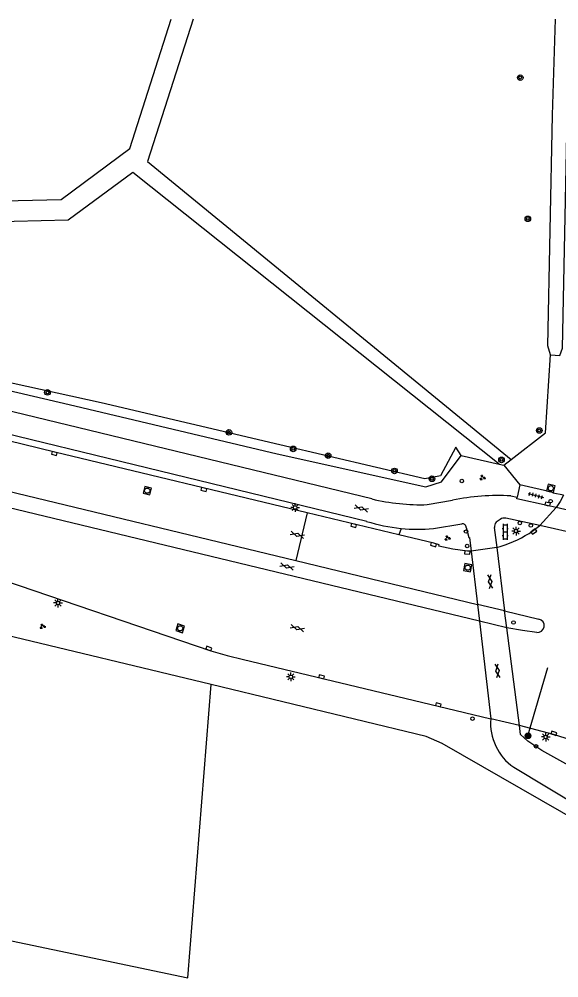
# Model space of a CAD drawing. Extents: x 124000 to 129000, y 395500 to 397503.
# Drawn here: x 127568.1 to 127645.3, y 397362.9 to 397500 of the extents above; entities that cross this region are included whole.
import ezdxf

# ---------------------------------------------------------------- set-up
doc = ezdxf.new("R2010")
doc.units = 0
for name, color, linetype in [('gg-afsc-draadraster', 7, 'Continuous'), ('gg-knt-BGT kruinlijn', 7, 'Continuous'), ('gg-knt-bovenkant onderkant talud', 7, 'Continuous'), ('gg-knt-bronhoudergrens', 7, 'Continuous'), ('gg-knt-verharding', 7, 'Continuous'), ('gg-knt-verharding nz', 7, 'Continuous'), ('gg-kntw-greppel-droge sloot', 7, 'Continuous'), ('gt-grn-groengrens', 7, 'Continuous'), ('gt-knt-lijn portaal', 7, 'Continuous'), ('gt-symb-boom', 7, 'Continuous'), ('gt-symb-drukknoppaal', 7, 'Continuous'), ('gt-symb-gesloten verharding', 7, 'Continuous'), ('gt-symb-groenvak', 7, 'Continuous'), ('gt-symb-klinker verharding', 7, 'Continuous'), ('gt-symb-kolk', 7, 'Continuous'), ('gt-symb-lichtmast', 7, 'Continuous'), ('gt-symb-portaalmast', 7, 'Continuous'), ('gt-symb-rioolschacht', 7, 'Continuous'), ('gt-symb-tegel verharding', 7, 'Continuous'), ('gt-symb-verkeersregelinstallatiepaal', 7, 'Continuous')]:
    doc.layers.add(name, color=color, linetype=linetype)

# ---------------------------------------------------------------- blocks, each defined once
blk = doc.blocks.new('gt0-KOLK')
at = {"layer": 'gt-symb-kolk'}
blk.add_lwpolyline([(0, 0), (0.38, 0), (0.38, 0.4), (-0.38, 0.4), (-0.38, 0), (0, 0)], dxfattribs=at)
blk = doc.blocks.new('gt0-VIPAAL')
at = {"layer": 'gt-symb-verkeersregelinstallatiepaal'}
blk.add_circle((0, 0), 0.25, dxfattribs=at)
blk = doc.blocks.new('gt0-TEG1')
at = {"layer": 'gt-symb-tegel verharding'}
for p, q in [((-1.12, 0), (1.13, 0)), ((-0.9, -0.25), (-0.9, 0.25)), ((-0.45, -0.25), (-0.45, 0.25)), ((0, -0.25), (0, 0.25)), ((0.45, -0.25), (0.45, 0.25)), ((0.9, -0.25), (0.9, 0.25))]:
    blk.add_line(p, q, dxfattribs=at)
blk = doc.blocks.new('gt0-RS')
at = {"layer": 'gt-symb-rioolschacht'}
blk.add_lwpolyline([(-0.5, -0.5), (0.5, -0.5), (0.5, 0.5), (-0.5, 0.5)], close=True, dxfattribs=at)
blk.add_circle((0, 0), 0.375, dxfattribs=at)
blk = doc.blocks.new('gt0-KL1')
at = {"layer": 'gt-symb-klinker verharding'}
for p, q in [((-1.15, 0.3), (1.15, 0.3)), ((-1, -0.3), (-1, 0.3)), ((-0.5, 0.3), (-0.5, 0.45)), ((0, -0.3), (0, 0.3)), ((0.5, 0.3), (0.5, 0.45)), ((1, -0.3), (1, 0.3)), ((-1.15, -0.3), (1.15, -0.3)), ((-0.5, -0.45), (-0.5, -0.3)), ((0.5, -0.45), (0.5, -0.3))]:
    blk.add_line(p, q, dxfattribs=at)
blk = doc.blocks.new('gt0-LMAST')
at = {"layer": 'gt-symb-lichtmast'}
for p, q in [((-0.18, 0.17), (-0.45, 0.44)), ((-0.01, 0.25), (-0.01, 0.62)), ((0.17, 0.17), (0.44, 0.44)), ((-0.26, 0), (-0.63, 0)), ((-0.18, -0.18), (-0.45, -0.45)), ((-0.01, -0.25), (-0.01, -0.63)), ((0.44, -0.45), (0.17, -0.18)), ((0.24, 0), (0.62, 0))]:
    blk.add_line(p, q, dxfattribs=at)
blk.add_circle((-0.01, 0), 0.25, dxfattribs=at)
blk = doc.blocks.new('gt0-DPAAL')
at = {"layer": 'gt-symb-drukknoppaal'}
blk.add_circle((0, 0), 0.25, dxfattribs=at)
blk = doc.blocks.new('gt0-GRVAK')
at = {"layer": 'gt-symb-groenvak'}
for p, q in [((-0.11, 0.19), (-0.23, 0.24)), ((-0.18, 0.15), (0.09, 0.15)), ((-0.09, 0.21), (-0.16, 0.32)), ((-0.05, 0.21), (-0.05, 0.39)), ((0, 0.21), (0.06, 0.32)), ((0.01, 0.19), (0.13, 0.24)), ((0.26, -0.05), (0.2, 0.06)), ((0.3, -0.05), (0.3, 0.13)), ((0.35, -0.05), (0.41, 0.06)), ((-0.25, -0.23), (-0.36, -0.18)), ((-0.32, -0.26), (-0.05, -0.26)), ((-0.23, -0.21), (-0.29, -0.09)), ((-0.18, -0.2), (-0.18, -0.02)), ((-0.14, -0.21), (-0.07, -0.09)), ((-0.12, -0.23), (0, -0.18)), ((0.24, -0.07), (0.12, -0.02)), ((0.17, -0.11), (0.44, -0.11)), ((0.37, -0.07), (0.49, -0.02))]:
    blk.add_line(p, q, dxfattribs=at)
blk = doc.blocks.new('gt0-BOOM')
at = {"layer": 'gt-symb-boom'}
for radius in [0.4, 0.2]:
    blk.add_circle((0, 0), radius, dxfattribs=at)
blk = doc.blocks.new('gt0-GESVH1')
at = {"layer": 'gt-symb-gesloten verharding'}
for p, q in [((-0.99, -0.26), (0.01, 0.24)), ((0.01, -0.26), (-0.99, 0.24)), ((0.01, 0.24), (1.01, -0.26)), ((1.01, 0.24), (0.01, -0.26))]:
    blk.add_line(p, q, dxfattribs=at)
blk = doc.blocks.new('gt0-PORTM')
at = {"layer": 'gt-symb-portaalmast'}
for radius in [0.4, 0.33, 0.27, 0.21, 0.15]:
    blk.add_circle((0, 0), radius, dxfattribs=at)

msp = doc.modelspace()

# ---------------------------------------------------------------- linework, layer by layer
at = {"layer": 'gg-afsc-draadraster'}
msp.add_line((127595.56, 397404.86), (127562.93, 397412.72), dxfattribs=at)
msp.add_lwpolyline([(127654.13, 397381.79), (127628.64, 397396.45), (127626.36, 397397.45), (127595.56, 397404.86)], dxfattribs=at)
at = {"layer": 'gg-knt-BGT kruinlijn'}
msp.add_lwpolyline([(127449.9, 397475.58), (127461.05, 397473.09), (127491.05, 397465.42), (127522.33, 397457.68), (127542.96, 397452.42), (127575.28, 397444.93), (127605.02, 397437.85), (127626.28, 397433.12), (127628.53, 397433.85), (127631.37, 397437.6)], dxfattribs=at)
at = {"layer": 'gg-knt-bovenkant onderkant talud'}
msp.add_lwpolyline([(127631.37, 397437.6), (127630.6, 397438.79), (127628.37, 397434.69), (127626.13, 397434.29), (127605.4, 397439.15), (127579.86, 397445.17), (127543.12, 397453.2), (127522.81, 397458.52), (127491.11, 397466.19), (127461.27, 397473.76), (127449.9, 397475.58)], dxfattribs=at)
at = {"layer": 'gg-knt-bronhoudergrens'}
msp.add_lwpolyline([(127434.75, 397395.96), (127592.23, 397362.94), (127595.56, 397404.86)], dxfattribs=at)
at = {"layer": 'gg-knt-verharding'}
for p, q in [((127561.82, 397433.65), (127607.68, 397422.59)), ((127639.75, 397433.44), (127639.36, 397431.67)), ((127626.5, 397430.6), (127630.11, 397431.22)), ((127638.46, 397431.85), (127639.36, 397431.67)), ((127622.45, 397426.25), (127609.32, 397429.41)), ((127636.91, 397428.48), (127636.35, 397428.09)), ((127642.58, 397427.61), (127637.75, 397428.66)), ((127627.37, 397427.16), (127631.45, 397427.85)), ((127636.08, 397427.31), (127636.46, 397424.45)), ((127641.07, 397426.48), (127642.58, 397427.61)), ((127607.68, 397422.59), (127633.69, 397416.31)), ((127633.69, 397416.31), (127633.98, 397413.93)), ((127637.86, 397413), (127637.55, 397415.41)), ((127637.55, 397415.41), (127642.47, 397414.23)), ((127638.87, 397393.04), (127653.75, 397384.07))]:
    msp.add_line(p, q, dxfattribs=at)
for points in [[(127618.57, 397431.41), (127531.54, 397452.49), (127500.44, 397460.16), (127453.52, 397471.86), (127445.01, 397473.88)], [(127609.32, 397429.41), (127573.2, 397438.09), (127530.68, 397448.47), (127491.2, 397458.18), (127452, 397467.91)], [(127617.83, 397428.2), (127530.86, 397449.34), (127499.99, 397456.95), (127453.85, 397468.37), (127452.19, 397468.8)], [(127645.97, 397431.96), (127644.53, 397432.23), (127644.51, 397432.34), (127639.75, 397433.44)], [(127522.17, 397430.96), (127561.65, 397421.24), (127561.62, 397421.06), (127563.88, 397420.48), (127595.52, 397409.71), (127597.87, 397409.04), (127600.22, 397408.43), (127628.04, 397401.77), (127635.58, 397399.99)], [(127633.98, 397413.93), (127565.04, 397430.51), (127563.16, 397430.98), (127561.27, 397431.38)], [(127644.95, 397430.2), (127643.67, 397430.49), (127639.3, 397431.42), (127639.36, 397431.67)], [(127645.97, 397431.96), (127645.49, 397431.06), (127644.95, 397430.2)], [(127632.06, 397427.32), (127632.44, 397425.88), (127632.56, 397425.89), (127632.78, 397423.92)], [(127632.78, 397423.92), (127632.25, 397423.95), (127630.14, 397424.24), (127628.16, 397424.67), (127628.22, 397424.85), (127627.44, 397425.06), (127622.45, 397426.25)], [(127642.16, 397412.31), (127640.11, 397412.58), (127637.86, 397413)], [(127653.36, 397389.31), (127650.07, 397391.45), (127642.91, 397395.42), (127640.89, 397396.78), (127639.85, 397397.72), (127639.67, 397399.03)], [(127647.13, 397396.92), (127644.55, 397397.71), (127639.67, 397399.03)]]:
    msp.add_lwpolyline(points, dxfattribs=at)
for centre, radius, start, end in [((127625.45, 397459.5), 28.92, 256.2295, 272.0877), ((127636.75, 397399.08), 32.81, 87.0207, 101.6706), ((127625.22, 397451.86), 24.79, 252.6442, 264.2472), ((127637.11, 397427.39), 1.02, 137.3052, 184.7704), ((127637.54, 397427.58), 1.1, 78.7242, 124.8069), ((127625.23, 397451.81), 24.74, 264.2241, 274.959), ((127631.51, 397427.3), 0.556, 2.2126, 96.0796), ((127631.22, 397442.61), 18.9, 286.0923, 301.41), ((127642.25, 397413.28), 0.971, 264.4676, 77.0646), ((127643.29, 397399.39), 7.74, 175.557, 235.1878)]:
    msp.add_arc(centre, radius, start, end, dxfattribs=at)
at = {"layer": 'gg-knt-verharding nz'}
for p, q in [((127609.32, 397429.41), (127607.68, 397422.59)), ((127642.58, 397427.61), (127644.95, 397430.2)), ((127657.45, 397427.31), (127644.95, 397430.2)), ((127657.39, 397424.22), (127642.58, 397427.61)), ((127636.46, 397424.45), (127632.78, 397423.92)), ((127632.78, 397423.92), (127633.69, 397416.31)), ((127636.46, 397424.45), (127637.55, 397415.41)), ((127637.55, 397415.41), (127633.69, 397416.31)), ((127637.86, 397413), (127633.98, 397413.93)), ((127633.98, 397413.93), (127635.58, 397399.99)), ((127639.67, 397399.03), (127637.86, 397413)), ((127639.67, 397399.03), (127635.58, 397399.99))]:
    msp.add_line(p, q, dxfattribs=at)
at = {"layer": 'gg-kntw-greppel-droge sloot'}
for points in [[(127644.14, 397452.03), (127643.73, 397453.29), (127644.4, 397486.29), (127644.82, 397500)], [(127644.14, 397452.03), (127645.46, 397451.92), (127645.84, 397452.98), (127646.51, 397485.83), (127646.9, 397500)]]:
    msp.add_lwpolyline(points, dxfattribs=at)
at = {"layer": 'gt-grn-groengrens'}
for p, q in [((127631.37, 397437.6), (127636.8, 397436.38)), ((127636.8, 397436.38), (127637.47, 397436.23)), ((127637.47, 397436.23), (127638.51, 397437.04)), ((127637.47, 397436.23), (127639.75, 397433.44)), ((127622.74, 397427.19), (127622.45, 397426.25))]:
    msp.add_line(p, q, dxfattribs=at)
for points in [[(127443.75, 397486.2), (127445.85, 397485.74), (127469.18, 397494.05), (127493.35, 397492.37), (127563.84, 397474), (127574.11, 397474.24), (127583.93, 397481.49), (127589.87, 397500)], [(127593.02, 397500), (127586.49, 397479.65), (127638.51, 397437.04)], [(127636.8, 397436.38), (127584.38, 397478.09), (127575.12, 397471.27), (127563.49, 397470.99), (127492.86, 397489.4), (127469.59, 397491.02), (127446.05, 397482.63), (127443.06, 397483.28)], [(127638.51, 397437.04), (127643.39, 397440.86), (127644.14, 397452.03)]]:
    msp.add_lwpolyline(points, dxfattribs=at)
at = {"layer": 'gt-knt-lijn portaal'}
msp.add_line((127640.9, 397397.54), (127643.73, 397407.29), dxfattribs=at)

# ---------------------------------------------------------------- block references
at = {"layer": 'gt-symb-boom'}
for p in [(127639.8, 397491.64), (127640.88, 397471.45), (127572.16, 397446.64), (127642.52, 397441.19), (127598.12, 397440.92), (127607.32, 397438.56), (127612.32, 397437.59), (127637.12, 397436.99), (127621.81, 397435.41), (127627.17, 397434.29)]:
    msp.add_blockref('gt0-BOOM', p, dxfattribs=at)
at = {"layer": 'gt-symb-drukknoppaal'}
for p in [(127631.45, 397433.96), (127639.73, 397427.97), (127632.04, 397426.74), (127642.06, 397396.04)]:
    msp.add_blockref('gt0-DPAAL', p, dxfattribs=at)
at = {"layer": 'gt-symb-gesloten verharding'}
for p, rotation in [((127617.07, 397430.05), -16.73216022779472), ((127607.9, 397426.29), -16.73216022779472), ((127606.41, 397421.77), -16.73216022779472), ((127635.48, 397419.58), 96.89054832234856), ((127607.9, 397412.95), -16.73216022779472), ((127636.54, 397406.84), -82.64762064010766)]:
    msp.add_blockref('gt0-GESVH1', p, dxfattribs=dict(at, rotation=rotation))
at = {"layer": 'gt-symb-groenvak'}
for p in [(127634.38, 397434.46), (127629.38, 397425.81), (127571.46, 397413.18)]:
    msp.add_blockref('gt0-GRVAK', p, dxfattribs=at)
at = {"layer": 'gt-symb-klinker verharding', "rotation": -89.88540859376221}
msp.add_blockref('gt0-KL1', (127637.64, 397426.7), dxfattribs=at)
at = {"layer": 'gt-symb-kolk'}
for p, rotation in [((127573.2, 397438.09), 166.470681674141), ((127594.58, 397432.95), 166.48637444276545), ((127643.67, 397430.49), -12.865786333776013), ((127616.02, 397427.79), 166.52937593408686), ((127641.62, 397426.9), -142.6346133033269), ((127627.44, 397425.06), 164.8715712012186), ((127632.25, 397423.95), 176.34212304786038), ((127595.17, 397409.83), -19.192927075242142), ((127611.33, 397405.78), -13.488199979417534), ((127628.04, 397401.77), -13.280721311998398), ((127644.55, 397397.71), -17.018478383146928)]:
    msp.add_blockref('gt0-KOLK', p, dxfattribs=dict(at, rotation=rotation))
at = {"layer": 'gt-symb-lichtmast'}
for p in [(127607.61, 397430.18), (127639.21, 397426.82), (127573.67, 397416.53), (127606.98, 397405.98), (127643.45, 397397.37)]:
    msp.add_blockref('gt0-LMAST', p, dxfattribs=at)
at = {"layer": 'gt-symb-portaalmast'}
msp.add_blockref('gt0-PORTM', (127640.9, 397397.54), dxfattribs=at)
at = {"layer": 'gt-symb-rioolschacht'}
for p, rotation in [((127644.17, 397432.93), -13.355115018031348), ((127586.44, 397432.59), -13.578278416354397), ((127632.28, 397421.58), 78.15040829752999), ((127591.14, 397412.91), 162.59350318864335)]:
    msp.add_blockref('gt0-RS', p, dxfattribs=dict(at, rotation=rotation))
at = {"layer": 'gt-symb-tegel verharding', "rotation": -15.66210634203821}
msp.add_blockref('gt0-TEG1', (127642.03, 397431.9), dxfattribs=at)
at = {"layer": 'gt-symb-verkeersregelinstallatiepaal'}
for p in [(127644.15, 397431.09), (127641.31, 397427.6), (127632.2, 397424.67), (127638.83, 397413.74), (127632.97, 397399.99)]:
    msp.add_blockref('gt0-VIPAAL', p, dxfattribs=at)

doc.saveas('drawing.dxf')
